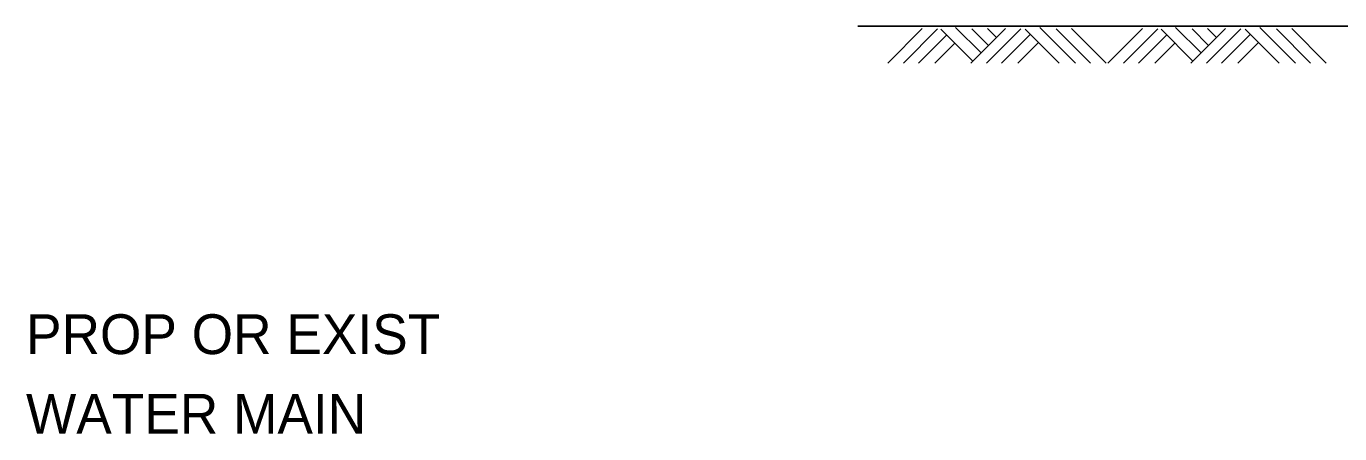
# Model space of a CAD drawing. Extents: x 2133490 to 2172050, y 2138301 to 2145980.
# Drawn here: x 2143330.8 to 2143528.8, y 2138972.6 to 2139033.9 of the extents above; entities that cross this region are included whole.
import ezdxf

# ---------------------------------------------------------------- set-up
doc = ezdxf.new("R2010")
doc.units = 0
doc.layers.add('Level 14', color=7, linetype='Continuous')
doc.layers.add('ROW_PR_Notes', color=7, linetype='Continuous')

msp = doc.modelspace()

# ---------------------------------------------------------------- linework, layer by layer
at = {"layer": 'Level 14'}
for p, q in [((2143460.65, 2139028.4), (2143465.86, 2139033.6)), ((2143463.01, 2139028.4), (2143468.17, 2139033.56)), ((2143473.48, 2139028.7), (2143468.67, 2139033.51)), ((2143474.71, 2139029.93), (2143470.85, 2139033.78)), ((2143473.18, 2139028.4), (2143478.38, 2139033.6)), ((2143475.84, 2139031.06), (2143473.34, 2139033.56)), ((2143475.54, 2139028.4), (2143480.7, 2139033.56)), ((2143477.02, 2139032.24), (2143475.66, 2139033.6)), ((2143486.49, 2139028.4), (2143481.38, 2139033.51)), ((2143488.94, 2139028.4), (2143483.55, 2139033.78)), ((2143491.21, 2139028.4), (2143486.05, 2139033.56)), ((2143493.57, 2139028.4), (2143488.36, 2139033.6)), ((2143493.81, 2139028.4), (2143499.02, 2139033.6)), ((2143496.17, 2139028.4), (2143501.33, 2139033.56)), ((2143506.64, 2139028.7), (2143501.83, 2139033.51)), ((2143507.86, 2139029.93), (2143504.01, 2139033.78)), ((2143506.33, 2139028.4), (2143511.54, 2139033.6)), ((2143509, 2139031.06), (2143506.5, 2139033.56)), ((2143508.69, 2139028.4), (2143513.85, 2139033.56)), ((2143510.18, 2139032.24), (2143508.82, 2139033.6)), ((2143519.65, 2139028.4), (2143514.53, 2139033.51)), ((2143522.1, 2139028.4), (2143516.71, 2139033.78)), ((2143524.37, 2139028.4), (2143519.21, 2139033.56)), ((2143526.73, 2139028.4), (2143521.52, 2139033.6)), ((2143465.28, 2139028.4), (2143469.53, 2139032.65)), ((2143467.73, 2139028.4), (2143470.76, 2139031.42)), ((2143477.8, 2139028.4), (2143482.15, 2139032.74)), ((2143480.25, 2139028.4), (2143483.37, 2139031.52)), ((2143498.44, 2139028.4), (2143502.69, 2139032.65)), ((2143500.89, 2139028.4), (2143503.92, 2139031.42)), ((2143510.96, 2139028.4), (2143515.3, 2139032.74)), ((2143513.41, 2139028.4), (2143516.53, 2139031.52))]:
    msp.add_line(p, q, dxfattribs=at)
at = {"layer": 'ROW_PR_Notes'}
msp.add_line((2143456.12, 2139033.95), (2143536.67, 2139033.95), dxfattribs=at)

# ---------------------------------------------------------------- texts
for s, p in [('PROP OR EXIST', (2143330.8, 2138984.55)), ('WATER MAIN', (2143330.8, 2138972.55))]:
    msp.add_text(s, height=6, dxfattribs=at).set_placement(p)

doc.saveas('drawing.dxf')
